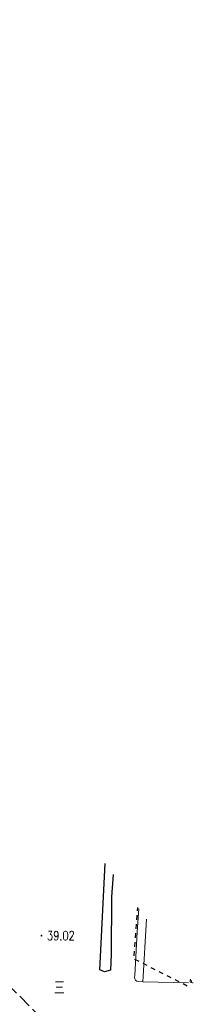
# Model space of a CAD drawing. Extents: x 39508475 to 39522402, y 3783947 to 3795549.
# Tile 280 of 323: x 39520054 to 39520093, y 3789602 to 3789820. Entities that reach past the tile are written whole.
import ezdxf
from ezdxf.enums import TextEntityAlignment as Align

# ---------------------------------------------------------------- set-up
doc = ezdxf.new("R2010")
doc.units = 0
doc.linetypes.add('X0', pattern=[4, 3, -1])
doc.linetypes.add('X6', pattern=[2, 1, -1])
doc.layers.get('0').update_dxf_attribs({"linetype": 'CONTINUOUS'})
for name, color, linetype in [('DLDW', 14, 'CONTINUOUS'), ('DLSS', 4, 'CONTINUOUS'), ('DMTZ', 3, 'CONTINUOUS'), ('GCD', 1, 'CONTINUOUS'), ('JCDL_JMDX_F', 231, 'CONTINUOUS'), ('JCDL_ZBM', 3, 'CONTINUOUS'), ('JMD', 6, 'CONTINUOUS'), ('ZBTZ', 3, 'CONTINUOUS')]:
    doc.layers.add(name, color=color, linetype=linetype)
doc.styles.add('HZ', font='rs', dxfattribs={"width": 0.8, "bigfont": 'hztxt'})
doc.linetypes.add('1161', pattern='A,0,[149,AAA.SHX,S=0.15,R=0,X=0,Y=0],-1.6', length=1.6)

# ---------------------------------------------------------------- blocks, each defined once
blk = doc.blocks.new('gc200')
at = {"const_width": 0.2}
blk.add_lwpolyline([(-0.1, 0, 1), (0.1, 0, 1)], format="xyb", close=True, dxfattribs=at)

msp = doc.modelspace()

# ---------------------------------------------------------------- linework, layer by layer
at = {"layer": 'DLDW', "lineweight": 0}
msp.add_lwpolyline([(39520091.904, 3789606.74), (39520091.904, 3789607.24)], dxfattribs=at)
at = {"layer": 'DLSS', "linetype": 'X6', "flags": 128}
msp.add_lwpolyline([(39520091.24011, 3789605.89588), (39520079.40929, 3789611.88871), (39520080.27146, 3789623.26961)], dxfattribs=at)
at = {"layer": 'DLSS', "linetype": 'Continuous', "lineweight": 0}
msp.add_lwpolyline([(39520091.4998, 3789606.57109), (39520081.3898, 3789606.85609), (39520080.4358, 3789606.88309), (39520080.0518, 3789606.99109), (39520079.7758, 3789607.15909), (39520079.6558, 3789607.31509), (39520079.5958, 3789607.50709), (39520079.5718, 3789607.81909), (39520079.5838, 3789608.19109), (39520080.1478, 3789617.88709), (39520080.47078, 3789622.99944)], dxfattribs=at)
at = {"layer": 'DLSS', "linetype": 'X6', "lineweight": 0}
msp.add_lwpolyline([(39520092.423, 3789606.591), (39520092.57803, 3789606.58846)], dxfattribs=at)
at = {"layer": 'DMTZ', "color": 1, "linetype": 'X0', "flags": 128}
msp.add_lwpolyline([(39520071.35447, 3789583.02443), (39520064.56353, 3789593.07924), (39520034.25204, 3789623.56716), (39520024.92524, 3789633.56761), (39520011.7538, 3789647.28544), (39520002.27759, 3789660.49887), (39519979.75753, 3789680.4378), (39519960.67505, 3789699.9324), (39519940.34134, 3789722.91636), (39519896.32097, 3789767.73896), (39519846.8099, 3789820.17011)], dxfattribs=at)
at = {"layer": 'JCDL_JMDX_F', "linetype": 'Continuous', "lineweight": 0}
msp.add_lwpolyline([(39520081.39, 3789606.856), (39520082.17525, 3789620.68908)], dxfattribs=at)
at = {"layer": 'JCDL_ZBM', "linetype": 'Continuous', "lineweight": 0}
msp.add_lwpolyline([(39520092.57797, 3789606.58854), (39520092.4228, 3789606.59109), (39520091.9038, 3789606.74009), (39520091.94567, 3789607.4456)], dxfattribs=at)
at = {"layer": 'JMD', "linetype": 'Continuous', "lineweight": 0}
for points in [[(39520091.94567, 3789607.4456), (39520091.9038, 3789606.74009)], [(39520092.17709, 3789607.13192), (39520092.153, 3789606.726)]]:
    msp.add_lwpolyline(points, dxfattribs=at)
at = {"layer": 'ZBTZ', "linetype": '1161', "flags": 128}
msp.add_lwpolyline([(39520074.8422, 3789630.62879), (39520074.46305, 3789625.69128), (39520074.36926, 3789612.91292), (39520074.18068, 3789609.42614), (39520072.86056, 3789609.04919), (39520071.82128, 3789609.45142), (39520073.04933, 3789633.05897)], dxfattribs=at)

# ---------------------------------------------------------------- block references
at = {"layer": 'GCD', "linetype": 'Continuous'}
ref = msp.add_blockref('gc200', (39520058.9249, 3789617.069, 39.018), dxfattribs=at)
ref.add_attrib('height', '39.02', dxfattribs={"linetype": 'Continuous', "height": 2, "style": 'HZ', "width": 0.8}).set_placement((39520060.1249, 3789617.069, 39.018), align=Align.MIDDLE_LEFT)

# ---------------------------------------------------------------- texts
at = {"layer": 'DLSS', "linetype": 'Continuous', "style": 'HZ', "width": 0.8}
msp.add_text('三', height=3, dxfattribs=at).set_placement((39520061.68584, 3789603.98865))

doc.saveas('drawing.dxf')
